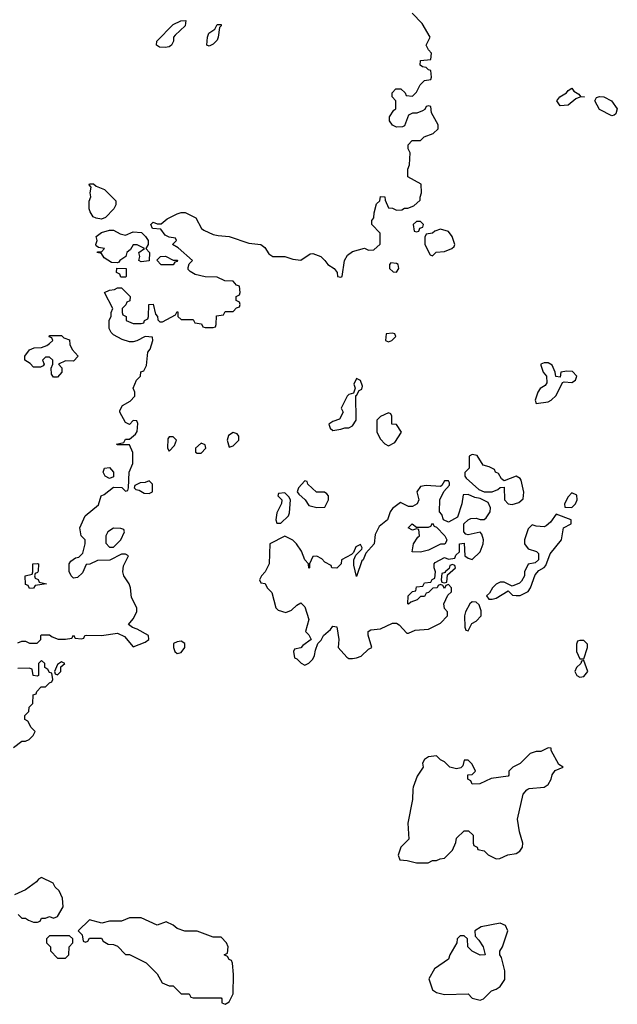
# Model space of a CAD drawing. Header units: inches. Extents: x 2348341 to 2479810, y 460419 to 613669.
# Tile 673 of 721: x 2455860 to 2458857, y 558922 to 563857. Entities that reach past the tile are written whole.
import ezdxf

# ---------------------------------------------------------------- set-up
doc = ezdxf.new("R2010")
doc.units = ezdxf.units.IN
doc.header["$MEASUREMENT"] = 0
doc.layers.add('C4555', color=7, linetype='Continuous')
doc.layers.add('C4556', color=7, linetype='Continuous')

msp = doc.modelspace()

# ---------------------------------------------------------------- linework, layer by layer
at = {"layer": 'C4555', "color": 2, "elevation": 42}
for points in [[(2457832.3, 560000), (2457830.6, 559949.4), (2457806, 559830), (2457811.3, 559750), (2457772, 559710), (2457758, 559670), (2457766, 559646), (2457803.6, 559643.6), (2457850, 559631.3), (2457908.4, 559631.6), (2457930, 559642), (2457950, 559642), (2457968.4, 559651.6), (2457990, 559654), (2458030, 559694), (2458047.3, 559732.7), (2458050, 559754), (2458090, 559792), (2458111.6, 559791.6), (2458134, 559770), (2458134, 559730), (2458138, 559718), (2458154, 559710), (2458158, 559698), (2458190, 559692), (2458210, 559672), (2458250, 559652), (2458267.3, 559652.7), (2458308.9, 559671.1), (2458350, 559678), (2458368, 559690), (2458382, 559710), (2458384, 559730), (2458366.6, 559786.6), (2458357.2, 559850), (2458385.2, 559974.8), (2458402.7, 559997.3), (2458408, 560000)], [(2455852.7, 559372.7), (2455870, 559354), (2455890, 559354), (2455903.6, 559343.6), (2455930, 559334), (2455950, 559334), (2455962, 559338), (2455970, 559354), (2455990, 559354), (2456010, 559362), (2456030, 559354), (2456050, 559362), (2456078, 559410), (2456074.6, 559454.6), (2456058, 559490), (2456038, 559510), (2456028.4, 559528.4), (2455970, 559558), (2455954, 559550), (2455943.6, 559536.4), (2455890, 559495.3), (2455834, 559470)]]:
    msp.add_lwpolyline(points, dxfattribs=at)
for points in [[(2456470, 559355.3), (2456410, 559355.3), (2456370, 559338), (2456310, 559338), (2456272, 559328), (2456210, 559346), (2456154, 559290), (2456174, 559270), (2456178, 559238), (2456190, 559234), (2456202, 559238), (2456210, 559254), (2456270, 559254), (2456278, 559238), (2456303.6, 559223.6), (2456330, 559222), (2456350, 559214), (2456390, 559172), (2456411.6, 559171.6), (2456494, 559130), (2456550, 559074), (2456574, 559030), (2456610, 559014), (2456630, 559014), (2456670, 558974), (2456710, 558974), (2456718, 558958), (2456730, 558954), (2456870, 558954), (2456874, 558950), (2456874, 558930), (2456890, 558922), (2456910, 558934), (2456930, 558974), (2456931.7, 559071.7), (2456928, 559128), (2456922, 559142), (2456910, 559146), (2456902, 559162), (2456886, 559170), (2456902, 559178), (2456906, 559210), (2456898, 559230), (2456870, 559258), (2456830, 559258), (2456750, 559288), (2456688.4, 559288.4), (2456650, 559302), (2456630, 559318), (2456594.6, 559334.6), (2456550, 559318)], [(2458270, 559328.7), (2458174, 559310), (2458142, 559290), (2458143.6, 559263.6), (2458163.6, 559243.6), (2458184.7, 559210), (2458194, 559170), (2458168.9, 559168.9), (2458130, 559188), (2458108, 559210), (2458106, 559250), (2458090, 559266), (2458070, 559266), (2458054, 559250), (2458052, 559230), (2458018, 559170), (2458010.9, 559149.1), (2457939.8, 559100.2), (2457912, 559050), (2457930, 558994), (2457950, 558982), (2457990, 558971.3), (2458110, 558974), (2458130, 558952), (2458170, 558942), (2458186, 558950), (2458226, 558990), (2458250, 558998), (2458270, 559011.3), (2458293.2, 559046.8), (2458294, 559090), (2458277.2, 559157.2), (2458268, 559170), (2458268.4, 559188.4), (2458282, 559210), (2458308.7, 559290), (2458296.5, 559316.5)], [(2456110, 559266), (2456010, 559266), (2455994, 559250), (2455994, 559230), (2456014, 559210), (2456014, 559190), (2456050, 559154), (2456090, 559154), (2456106, 559170), (2456108, 559210), (2456126, 559230), (2456126, 559250)]]:
    msp.add_lwpolyline(points, close=True, dxfattribs=at)
at = {"layer": 'C4556', "color": 2, "elevation": 42}
for points in [[(2455850, 560734), (2455870, 560742), (2455890, 560742), (2455910, 560732), (2455947.3, 560732.7), (2455966, 560750), (2455966, 560770), (2455970, 560774), (2456010, 560774), (2456023.6, 560763.6), (2456052.7, 560752.7), (2456090, 560752), (2456122, 560758), (2456130, 560772), (2456138, 560758), (2456170, 560754), (2456182, 560758), (2456186, 560770), (2456192.7, 560772.7), (2456270, 560771), (2456350, 560782), (2456386, 560766), (2456430, 560714), (2456490, 560738), (2456508, 560750), (2456506, 560770), (2456450, 560802), (2456426, 560810), (2456406, 560826), (2456430, 560854), (2456448, 560890), (2456448, 560910), (2456420.4, 560960.4), (2456415.3, 561010), (2456408.7, 561030), (2456382, 561070), (2456378, 561090), (2456380.4, 561119.6), (2456406, 561170), (2456390, 561178), (2456370, 561178), (2456311.6, 561148.4), (2456250, 561146), (2456211.6, 561128.4), (2456192.7, 561127.3), (2456175.3, 561084.7), (2456150, 561062), (2456130, 561058), (2456118, 561070), (2456108.4, 561091.6), (2456108, 561130), (2456116.4, 561143.6), (2456140.4, 561159.6), (2456156.4, 561163.6), (2456176.4, 561183.6), (2456188, 561230), (2456188, 561250), (2456168, 561270), (2456162, 561310), (2456188, 561370), (2456254.6, 561425.4), (2456269.3, 561470.7), (2456283.1, 561476.9), (2456330, 561514), (2456372, 561512), (2456390, 561494), (2456402, 561498), (2456406, 561510), (2456408.7, 561590), (2456427.3, 561632.7), (2456427.3, 561687.3), (2456410, 561726), (2456350, 561726), (2456346, 561730), (2456382, 561738), (2456390, 561754), (2456410, 561754), (2456440.4, 561779.6), (2456450, 561794), (2456453.2, 561833.2), (2456447.3, 561847.3), (2456430, 561848), (2456410, 561828), (2456390, 561838), (2456362, 561890), (2456362, 561898), (2456376.4, 561923.6), (2456414.6, 561945.4), (2456438, 561970), (2456438, 561990), (2456428.9, 562011.1), (2456446, 562050), (2456466, 562070), (2456467.3, 562092.7), (2456482, 562098), (2456496.4, 562123.6), (2456502, 562190), (2456514, 562206), (2456528, 562250), (2456526, 562266), (2456490, 562268.7), (2456448, 562248), (2456430, 562242), (2456410, 562242), (2456374.6, 562254.6), (2456330, 562278), (2456318, 562290), (2456308.7, 562310), (2456309.1, 562350.9), (2456318, 562370), (2456318, 562390), (2456328, 562410), (2456286, 562490), (2456310, 562502), (2456335.3, 562504.7), (2456350, 562514), (2456370, 562514), (2456414, 562470), (2456412.7, 562447.3), (2456398, 562442), (2456392.7, 562427.3), (2456374, 562410), (2456374, 562390), (2456378, 562378), (2456394, 562370), (2456394, 562350), (2456430, 562334), (2456470, 562334), (2456482, 562338), (2456486, 562350), (2456502, 562358), (2456506, 562370), (2456508, 562430), (2456530, 562432), (2456542, 562382), (2456552, 562370), (2456552.7, 562352.7), (2456563.6, 562343.6), (2456576.4, 562343.6), (2456642, 562378), (2456650, 562394), (2456654, 562390), (2456654, 562370), (2456670, 562354), (2456730, 562354), (2456738, 562338), (2456772.7, 562332.7), (2456778, 562318), (2456790, 562314), (2456830, 562314), (2456842, 562318), (2456846, 562330), (2456847.3, 562372.7), (2456882, 562378), (2456890, 562394), (2456930, 562394), (2456947.3, 562412.7), (2456962, 562418), (2456966, 562430), (2456962, 562442), (2456946, 562450), (2456946, 562470), (2456962, 562478), (2456966, 562490), (2456962, 562522), (2456947.3, 562527.3), (2456930, 562546), (2456888.4, 562548.4), (2456850, 562566), (2456790, 562568), (2456740.4, 562580.4), (2456714.6, 562594.6), (2456705.2, 562605.2), (2456704.7, 562615.3), (2456710, 562634), (2456726, 562650), (2456654.6, 562714.6), (2456626, 562730), (2456646, 562750), (2456642, 562762), (2456610, 562768), (2456590, 562778), (2456567.3, 562807.3), (2456526, 562810), (2456518, 562830), (2456530, 562842), (2456550, 562834), (2456570, 562834), (2456600.2, 562859.8), (2456650, 562884.7), (2456670, 562891.3), (2456690, 562891.3), (2456743.6, 562863.6), (2456771.1, 562811.1), (2456782.8, 562802.8), (2456830, 562781), (2456854.8, 562774.8), (2456910.7, 562770.7), (2457010, 562738), (2457070, 562730.7), (2457090, 562714.8), (2457110, 562684), (2457130, 562670.6), (2457190.4, 562670.4), (2457230, 562657.3), (2457270, 562651.3), (2457316.4, 562683.6), (2457330, 562684.7), (2457370.8, 562670.8), (2457391.1, 562651.1), (2457404.7, 562630), (2457438, 562610), (2457452, 562590), (2457454, 562570), (2457470, 562566.8), (2457478, 562570), (2457489.3, 562650.7), (2457503.7, 562676.3), (2457530, 562694.8), (2457590, 562712), (2457610, 562702), (2457636.4, 562703.6), (2457667.3, 562732.7), (2457667.3, 562787.3), (2457626, 562830), (2457626, 562850), (2457636.4, 562863.6), (2457638, 562890), (2457650, 562934), (2457666, 562950), (2457668.9, 562971.1), (2457692, 562970), (2457692.7, 562952.7), (2457710, 562914), (2457730, 562912), (2457750, 562902), (2457776.4, 562903.6), (2457790, 562912), (2457807.3, 562912.7), (2457836.4, 562923.6), (2457868, 562952), (2457868, 562968), (2457875.3, 562990), (2457873.6, 563033.6), (2457806, 563070), (2457807.3, 563107.3), (2457815.3, 563130), (2457818, 563190), (2457808.7, 563210), (2457808, 563230), (2457828.4, 563251.6), (2457870, 563252), (2457889, 563271), (2457933.6, 563286.4), (2457958, 563310), (2457958, 563330), (2457926, 563390), (2457922, 563422), (2457910, 563426), (2457898, 563422), (2457892.7, 563407.3), (2457879.6, 563400.4), (2457851.1, 563388.9), (2457830, 563388), (2457810, 563378), (2457790, 563326), (2457779.6, 563320.4), (2457750, 563318), (2457729.1, 563329.1), (2457715.3, 563350), (2457715.3, 563370), (2457736.4, 563403.6), (2457746, 563410), (2457746, 563450), (2457728, 563470), (2457728, 563490), (2457746, 563510), (2457771.6, 563511.6), (2457794, 563490), (2457798, 563478), (2457830, 563474), (2457850, 563494), (2457868.9, 563531.1), (2457890, 563552), (2457922, 563558), (2457926, 563570), (2457922, 563602), (2457910, 563606), (2457898, 563618), (2457880.4, 563620.4), (2457868, 563630), (2457870, 563652), (2457922, 563658), (2457926, 563690), (2457910, 563706), (2457898, 563730), (2457918, 563770), (2457878, 563838), (2457828, 563890)], [(2455828.7, 560210), (2455870, 560241), (2455890, 560241), (2455908, 560250), (2455928, 560270), (2455938, 560290), (2455918, 560310), (2455900.4, 560340.4), (2455886, 560350), (2455886, 560370), (2455906, 560390), (2455908, 560412), (2455926, 560430), (2455927.3, 560472.7), (2455942, 560478), (2455946, 560490), (2455967.3, 560512.7), (2455990, 560514), (2456010, 560534), (2456022, 560538), (2456026, 560550), (2456022, 560582), (2456010, 560586), (2456000.4, 560600.4), (2455986, 560610), (2455986, 560630), (2455970, 560646), (2455954, 560630), (2455954, 560570), (2455950, 560566), (2455928, 560570), (2455922, 560602), (2455907.3, 560607.3), (2455850, 560606)], [(2458408, 560000), (2458416, 560004), (2458490, 560010.7), (2458510, 560024), (2458526, 560050), (2458530, 560072), (2458545.6, 560094.4), (2458586, 560110), (2458564, 560124), (2458526, 560194), (2458526, 560206), (2458510, 560208), (2458474, 560190), (2458450, 560189), (2458420.7, 560179.3), (2458370.7, 560129.3), (2458334, 560110), (2458314, 560090), (2458314, 560070), (2458310, 560066), (2458225.4, 560054.6), (2458167.3, 560027.3), (2458130, 560026), (2458122, 560042), (2458108, 560050), (2458107.3, 560072.7), (2458130, 560074), (2458146, 560090), (2458130, 560126), (2458110, 560146), (2458090, 560146), (2458082, 560118), (2458072.7, 560107.3), (2458050, 560102), (2458018, 560110), (2457990, 560138), (2457970, 560148), (2457950, 560168), (2457910, 560162), (2457890.9, 560149.1), (2457881, 560130), (2457882.8, 560110), (2457854.2, 560065.8), (2457832.7, 560010), (2457832.3, 560000)]]:
    msp.add_lwpolyline(points, dxfattribs=at)
at = {"layer": 'C4556', "color": 2}
for points, elevation in [([(2456590, 563718), (2456560.4, 563720.4), (2456546, 563730), (2456548, 563750), (2456630, 563834), (2456668.4, 563851.6), (2456692.7, 563852.7), (2456690, 563826), (2456639.6, 563780.4), (2456632, 563770), (2456631.3, 563750), (2456622, 563730), (2456610, 563722)], 42), ([(2456810, 563724), (2456798, 563730), (2456801.2, 563770), (2456808.7, 563790), (2456838, 563810), (2456850, 563834), (2456870, 563834), (2456870, 563826), (2456862, 563818), (2456856.3, 563770), (2456850, 563755.3), (2456830, 563735.3)], 42), ([(2458570, 563425.2), (2458554, 563450), (2458568.7, 563470), (2458602, 563490), (2458610, 563502), (2458630, 563514), (2458638.8, 563498.8), (2458663.6, 563483.6), (2458672, 563472), (2458692, 563470), (2458670, 563469), (2458650, 563461.2), (2458610, 563429.6)], 38), ([(2458830, 563375.3), (2458767.7, 563407.7), (2458744, 563450), (2458752.3, 563467.7), (2458767.7, 563472.3), (2458790, 563470.3), (2458828.2, 563450), (2458857.3, 563410), (2458850, 563386), (2458842, 563378)], 38), ([(2456270, 562858), (2456243.1, 562863.1), (2456228.9, 562868.9), (2456213.6, 562893.6), (2456208, 562910), (2456208.4, 562948.4), (2456217.2, 562970), (2456214, 562990), (2456218, 563018), (2456208, 563030), (2456210, 563034), (2456230, 563034), (2456243.6, 563023.6), (2456286, 563006), (2456342, 562950), (2456342, 562930), (2456332, 562910), (2456290, 562866)], 42), ([(2457870, 562846), (2457850, 562846), (2457834, 562830), (2457838, 562798), (2457850, 562794), (2457862, 562798), (2457867.3, 562812.7), (2457882, 562818), (2457886, 562830)], 42), ([(2456390, 562778), (2456430, 562794.8), (2456470.8, 562790.8), (2456491.3, 562771.3), (2456504.7, 562750), (2456504.7, 562730), (2456492, 562710), (2456511.3, 562690), (2456510, 562648.7), (2456470, 562644), (2456458, 562650), (2456462, 562670), (2456458, 562690), (2456486, 562710), (2456450, 562728), (2456430, 562728), (2456415.3, 562704.7), (2456398, 562690), (2456392, 562670), (2456362, 562650), (2456358, 562642), (2456350, 562638), (2456320.4, 562640.4), (2456283.1, 562663.1), (2456270, 562686), (2456248, 562690), (2456250, 562694), (2456270, 562694), (2456286, 562710), (2456255.3, 562715.3), (2456244, 562724), (2456242, 562730), (2456248.7, 562750), (2456244, 562770), (2456270, 562791.3), (2456310, 562802), (2456330, 562802), (2456363.6, 562783.6)], 42), ([(2457970, 562808), (2457942, 562798), (2457930, 562788), (2457898, 562782), (2457892.7, 562767.3), (2457892, 562730), (2457918, 562678), (2457930, 562674), (2457948.7, 562691.3), (2457990, 562696), (2458028, 562710), (2458039, 562721), (2458042, 562730), (2458028.7, 562770), (2458010, 562795.3)], 42), ([(2456630, 562628.7), (2456569.1, 562629.1), (2456548.4, 562651.6), (2456566, 562670), (2456591.3, 562671.3), (2456630, 562652), (2456651.3, 562651.3), (2456650, 562646), (2456638, 562642)], 42), ([(2457722, 562638), (2457714, 562630), (2457714, 562610), (2457732.7, 562592.7), (2457750, 562592), (2457762, 562610), (2457758, 562630), (2457750, 562635.3)], 42), ([(2456390, 562566), (2456367.3, 562567.3), (2456362, 562582), (2456346, 562590), (2456347.3, 562612.7), (2456394, 562610), (2456394, 562570)], 42), ([(2457730, 562286), (2457698, 562282), (2457694, 562250), (2457710, 562242), (2457726, 562250), (2457746, 562270), (2457742, 562282)], 42), ([(2456130, 562146), (2456090, 562148), (2456054, 562130), (2456071.6, 562111.6), (2456072, 562090), (2456050, 562066), (2456030, 562066), (2456020.4, 562080.4), (2456018, 562110), (2456026, 562130), (2456026, 562150), (2456010, 562166), (2455990, 562166), (2455974, 562150), (2455982, 562130), (2455978, 562122), (2455963.6, 562116.4), (2455930, 562115.3), (2455913.2, 562133.2), (2455886, 562150), (2455886, 562170), (2455910, 562202), (2455932.7, 562212.7), (2455970, 562214), (2455996.4, 562223.6), (2456010, 562234), (2456026, 562250), (2456022, 562262), (2456007.3, 562267.3), (2456010, 562274), (2456070, 562274), (2456082, 562262), (2456110, 562252), (2456112, 562230), (2456123.6, 562203.6), (2456154, 562170)], 42), ([(2458510, 562138), (2458490, 562138), (2458474, 562130), (2458474, 562126), (2458484.7, 562090), (2458502, 562070), (2458503.6, 562036.4), (2458496, 562024), (2458470, 562008), (2458458, 561990), (2458444.7, 561950), (2458450, 561934), (2458510, 561942), (2458526, 561950), (2458550, 561974), (2458582, 562038), (2458590, 562042), (2458630, 562038), (2458648, 562050), (2458654, 562070), (2458633.2, 562093.2), (2458604, 562096), (2458574, 562090), (2458570, 562066), (2458548.4, 562068.4), (2458546, 562090), (2458530, 562126)], 42), ([(2457550, 562058), (2457536, 562030), (2457542, 562010), (2457534, 561986), (2457510, 561978), (2457502, 561970), (2457472, 561910), (2457482, 561890), (2457464.7, 561855.3), (2457430, 561844), (2457411.3, 561830), (2457418, 561810), (2457430, 561798), (2457470, 561804.7), (2457490, 561812), (2457510, 561812), (2457530, 561822), (2457548, 561850), (2457546, 561974), (2457550, 561974), (2457562, 561998), (2457575.3, 562004.7), (2457579, 562021), (2457570, 562048)], 42), ([(2457710, 561886), (2457670, 561868), (2457652, 561850), (2457652, 561790), (2457670, 561754), (2457691.6, 561731.6), (2457710, 561722), (2457742, 561738), (2457775.3, 561790), (2457750, 561828), (2457726, 561830), (2457726, 561870), (2457722, 561882)], 42), ([(2456630, 561766), (2456610, 561766), (2456603.6, 561756.4), (2456602, 561710), (2456610, 561694), (2456636.4, 561723.6), (2456646, 561750)], 42), ([(2456930, 561788.7), (2456907.3, 561772.7), (2456901, 561750), (2456910, 561714), (2456930, 561722), (2456959, 561750), (2456959, 561770), (2456950, 561782)], 42), ([(2456770, 561734), (2456742, 561710), (2456742, 561690), (2456750, 561684.7), (2456770, 561684.7), (2456794, 561710), (2456790, 561726)], 42), ([(2458130, 561678), (2458114, 561670), (2458114, 561610), (2458092.7, 561587.3), (2458092, 561570), (2458099.6, 561559.6), (2458162, 561502), (2458190, 561491.3), (2458230, 561491), (2458258, 561502), (2458270, 561512), (2458290, 561514), (2458291.3, 561450), (2458310, 561431.3), (2458330, 561426.8), (2458363.2, 561436.8), (2458384.7, 561455.3), (2458388.9, 561488.9), (2458375.3, 561550), (2458370, 561558), (2458350, 561568.7), (2458290, 561546), (2458276.4, 561556.4), (2458262, 561582), (2458246, 561590), (2458242, 561602), (2458215.3, 561615.3), (2458184, 561624), (2458153.6, 561673.6)], 42), ([(2456310, 561558), (2456288, 561570), (2456278, 561590), (2456286, 561610), (2456310, 561612), (2456331.3, 561590), (2456330, 561566)], 42), ([(2456510, 561546), (2456490, 561538), (2456463.6, 561536.4), (2456438, 561522), (2456434, 561510), (2456442, 561502), (2456459.6, 561499.6), (2456483.6, 561483.6), (2456510, 561482), (2456526, 561490), (2456526, 561530)], 42), ([(2458010, 561546), (2457990, 561546), (2457978, 561522), (2457970, 561518), (2457898, 561522), (2457870, 561518), (2457852, 561490), (2457862, 561450), (2457854, 561430), (2457830, 561418), (2457810, 561418), (2457770, 561438), (2457730, 561408), (2457718, 561390), (2457704.7, 561350), (2457662.8, 561317.2), (2457643.6, 561276.4), (2457638, 561230), (2457596, 561184), (2457582, 561150), (2457575.3, 561144.7), (2457550, 561066), (2457536.4, 561123.6), (2457535.3, 561150), (2457546, 561174), (2457576.4, 561203.6), (2457578, 561210), (2457570, 561226), (2457545.4, 561214.6), (2457534, 561186), (2457523.6, 561176.4), (2457474, 561150), (2457472, 561130), (2457450, 561108), (2457426, 561110), (2457422, 561122), (2457390, 561138), (2457374.6, 561154.6), (2457350, 561168), (2457330, 561166), (2457314, 561130), (2457314, 561110), (2457310, 561108), (2457308, 561130), (2457289.3, 561149.3), (2457273.6, 561193.6), (2457248.7, 561230), (2457230, 561248.7), (2457190, 561268), (2457114, 561230), (2457112, 561130), (2457092, 561090), (2457072, 561070), (2457062, 561050), (2457070, 561034), (2457091.1, 561031.1), (2457102, 561010), (2457125.4, 560985.4), (2457144.7, 560910), (2457156.9, 560896.9), (2457194.6, 560885.4), (2457223.1, 560896.9), (2457250, 560922), (2457270, 560934), (2457290, 560914), (2457310.7, 560850.7), (2457294, 560790), (2457310, 560774), (2457322, 560750), (2457279.6, 560720.4), (2457270, 560708), (2457238, 560702), (2457234, 560690), (2457238, 560658), (2457250, 560654), (2457271.6, 560631.6), (2457290, 560622), (2457310, 560631.3), (2457330, 560651.3), (2457339.3, 560670), (2457343.2, 560696.8), (2457355.3, 560730), (2457372.7, 560747.3), (2457384, 560770), (2457418.9, 560801.1), (2457430, 560818), (2457450, 560814), (2457461, 560750), (2457458, 560710), (2457501.4, 560661.4), (2457510, 560656), (2457530, 560656), (2457550, 560658), (2457572.9, 560667.1), (2457610, 560702), (2457626, 560710), (2457608.4, 560771.6), (2457608, 560790), (2457620.4, 560799.6), (2457670, 560804.7), (2457730, 560832), (2457750, 560832), (2457763.6, 560823.6), (2457802, 560782), (2457810, 560782), (2457843.1, 560796.9), (2457910, 560802), (2457970, 560832), (2458006, 560870), (2458006, 560890), (2457990, 560906), (2457988, 560930), (2458007.3, 560972.7), (2458026, 560990), (2458026, 561010), (2458010, 561026), (2457998, 561022), (2457990, 561006), (2457982, 561022), (2457970, 561026), (2457958, 561022), (2457954, 561010), (2457932.7, 561007.3), (2457910, 560986), (2457898, 560982), (2457890, 560966), (2457870, 560966), (2457854, 560950), (2457822, 560938), (2457810, 560928), (2457806, 560930), (2457808.7, 560970), (2457830, 560992), (2457846, 560994), (2457850, 561014), (2457882, 561018), (2457890, 561034), (2457922, 561038), (2457928, 561052), (2457942, 561058), (2457946, 561090), (2457938, 561110), (2457938, 561130), (2457943.1, 561136.9), (2457990, 561162), (2458010, 561154), (2458042, 561158), (2458047.3, 561172.7), (2458066, 561190), (2458066, 561230), (2458090, 561234), (2458092, 561170), (2458110, 561158), (2458130, 561151.3), (2458168.7, 561190), (2458185.2, 561230), (2458186, 561250), (2458178.6, 561278.6), (2458168.9, 561288.9), (2458110, 561275.3), (2458098, 561278), (2458088, 561290), (2458088, 561330), (2458108.9, 561351.1), (2458123.1, 561356.9), (2458150, 561358), (2458170, 561351.3), (2458190, 561351.3), (2458200.2, 561359.8), (2458219, 561390), (2458221.2, 561410), (2458210, 561438), (2458170, 561458), (2458143.1, 561463.1), (2458110, 561478), (2458084.7, 561475.3), (2458078, 561430), (2458056, 561364), (2458010, 561338), (2457986, 561350), (2457976.4, 561376.4), (2457966, 561390), (2457968, 561450), (2457988, 561492), (2458016.4, 561523.6), (2458016.4, 561536.4)], 42), ([(2457290, 561546), (2457258, 561510), (2457252, 561490), (2457259.6, 561479.6), (2457291, 561451), (2457310, 561422), (2457350, 561412), (2457390, 561414), (2457408, 561450), (2457408, 561470), (2457400.4, 561480.4), (2457388.4, 561488.4), (2457349.1, 561489.1), (2457306, 561530), (2457302, 561542)], 42), ([(2457190, 561486), (2457158, 561482), (2457154, 561470), (2457174, 561450), (2457172.7, 561432.7), (2457150, 561386), (2457144.7, 561350), (2457150, 561334), (2457170, 561334), (2457208, 561370), (2457214, 561386), (2457218, 561450), (2457210, 561466)], 42), ([(2458630, 561486), (2458610, 561466), (2458592, 561430), (2458594, 561414), (2458630, 561412), (2458648, 561430), (2458655.3, 561450), (2458653.6, 561473.6)], 42), ([(2458550, 561378), (2458522, 561338), (2458499.8, 561320.2), (2458490, 561315.3), (2458450, 561318), (2458430, 561326), (2458410, 561306), (2458391.3, 561250), (2458391.3, 561230), (2458410, 561204.7), (2458451.3, 561191.3), (2458462, 561182), (2458462, 561150), (2458444.7, 561135.3), (2458410, 561128), (2458391.3, 561090), (2458391, 561069), (2458377.3, 561042.7), (2458366.8, 561033.2), (2458330, 561018), (2458290, 561038), (2458270, 561038), (2458250, 561028), (2458232, 561010), (2458216.9, 560983.1), (2458202, 560970), (2458212.7, 560952.7), (2458230, 560952), (2458250, 560958), (2458310, 560994), (2458332, 560972), (2458350, 560971.3), (2458370, 560971.3), (2458410, 560992), (2458422, 561010), (2458444.7, 561075.3), (2458463.1, 561096.9), (2458490, 561112), (2458498, 561122), (2458520.2, 561179.8), (2458578, 561250), (2458588, 561310), (2458626, 561330), (2458626, 561350)], 42), ([(2456330, 561308), (2456302, 561290), (2456292, 561270), (2456292.7, 561232.7), (2456310, 561214), (2456330, 561214), (2456368, 561250), (2456386, 561290), (2456382, 561302), (2456367.3, 561307.3)], 42), ([(2457870, 561188.7), (2457828, 561190), (2457835.3, 561230), (2457856.4, 561263.6), (2457866, 561270), (2457862, 561302), (2457850, 561306), (2457830, 561298), (2457808, 561310), (2457828.9, 561331.1), (2457850, 561314), (2457910, 561314), (2457922, 561318), (2457930, 561334), (2457938, 561318), (2457950, 561314), (2457992, 561270), (2458002, 561250), (2457999.6, 561240.4), (2457991.6, 561228.4), (2457970, 561228), (2457910, 561198)], 42), ([(2455910, 561006), (2455902, 561022), (2455890, 561026), (2455888, 561070), (2455922, 561078), (2455926, 561090), (2455926, 561130), (2455950, 561132), (2455954, 561130), (2455952.7, 561092.7), (2455950, 561086), (2455938, 561082), (2455934, 561070), (2455938, 561058), (2455952, 561052), (2455958, 561038), (2455994, 561030), (2455938, 561022), (2455930, 561008)], 42), ([(2458030, 561126), (2458018, 561122), (2458014, 561106), (2457994, 561090), (2457994, 561086), (2457978, 561082), (2457974, 561050), (2457978, 561038), (2457990, 561034), (2458002, 561038), (2458006, 561074), (2458046, 561110), (2458042, 561122)], 42), ([(2458130, 560939), (2458118, 560930), (2458096, 560890), (2458091.3, 560870), (2458092.7, 560812.7), (2458098, 560798), (2458110, 560794), (2458128, 560830), (2458150, 560842), (2458175.3, 560870), (2458174.6, 560894.6), (2458164, 560924), (2458150, 560938)], 42), ([(2456670, 560742), (2456650, 560739), (2456632, 560730), (2456631.3, 560710), (2456638, 560690), (2456650, 560681), (2456670, 560684.7), (2456688.7, 560710), (2456688, 560730)], 42), ([(2458690, 560746), (2458670, 560746), (2458658, 560742), (2458652.7, 560727.3), (2458652, 560690), (2458670, 560654), (2458690, 560654), (2458708, 560710), (2458707.3, 560727.3)], 42), ([(2456070, 560638), (2456050, 560626), (2456034, 560590), (2456038, 560578), (2456050, 560574), (2456066, 560590), (2456066, 560614), (2456086, 560630)], 42), ([(2458690, 560646), (2458678, 560642), (2458674, 560630), (2458652, 560610), (2458644.7, 560590), (2458654, 560570), (2458670, 560562), (2458690, 560564.7), (2458708.7, 560590)], 42)]:
    msp.add_lwpolyline(points, close=True, dxfattribs=dict(at, elevation=elevation))

doc.saveas('drawing.dxf')
